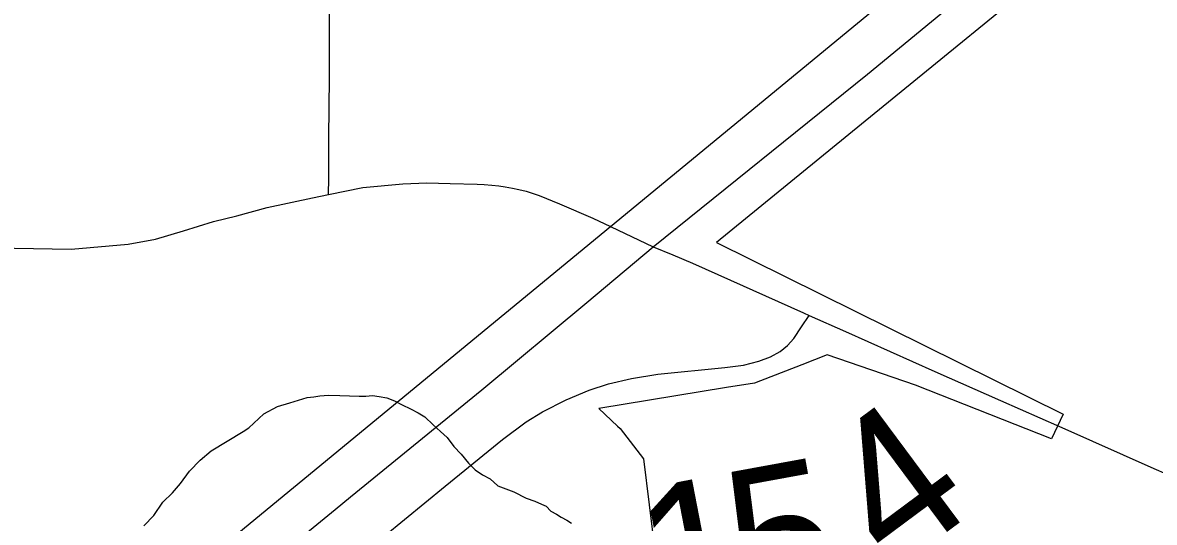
# Model space of a CAD drawing. Extents: x 2.4 to 73.1, y 4.5 to 25.6.
# Drawn here: x 47.6768 to 47.901, y 22.8338 to 22.9328 of the extents above; entities that cross this region are included whole.
import ezdxf

# ---------------------------------------------------------------- set-up
doc = ezdxf.new("R2010")
doc.units = 0
for name, color, linetype in [('GM_X_County_Road', 7, 'Continuous'), ('GM_X_Minor_River', 7, 'Continuous'), ('GM_X_Township_Road', 7, 'Continuous'), ('GM_X_Township_Road_Text', 7, 'Continuous'), ('GM_X_US_Route', 7, 'Continuous')]:
    doc.layers.add(name, color=color, linetype=linetype)

msp = doc.modelspace()

# ---------------------------------------------------------------- linework, layer by layer
at = {"layer": 'GM_X_County_Road'}
msp.add_lwpolyline([(47.92951, 22.98327), (47.84301, 22.91266), (47.81427, 22.8892), (47.88295, 22.85517), (47.88066, 22.8503), (47.85373, 22.86096), (47.83618, 22.86693), (47.83121, 22.86499), (47.82181, 22.86131), (47.81629, 22.86049), (47.79094, 22.85629), (47.79468, 22.85284), (47.79522, 22.85233), (47.79984, 22.84633), (47.80204, 22.8281)], dxfattribs=at)
at = {"layer": 'GM_X_Minor_River'}
msp.add_lwpolyline([(47.70083, 22.83309), (47.70278, 22.83513), (47.70456, 22.83775), (47.7065, 22.8396), (47.70807, 22.84146), (47.70984, 22.84388), (47.71199, 22.8461), (47.71412, 22.84795), (47.72049, 22.85178), (47.72164, 22.85251), (47.72262, 22.85343), (47.72456, 22.85528), (47.72726, 22.85673), (47.72974, 22.85743), (47.73147, 22.85795), (47.73319, 22.85848), (47.73452, 22.85863), (47.73567, 22.8588), (47.73738, 22.85894), (47.73966, 22.85889), (47.74155, 22.85884), (47.74345, 22.85879), (47.74478, 22.85876), (47.74612, 22.85891), (47.74744, 22.85869), (47.74895, 22.85846), (47.75046, 22.85785), (47.75196, 22.85706), (47.75365, 22.85625), (47.75515, 22.85546), (47.75645, 22.85466), (47.75812, 22.8531), (47.75961, 22.85173), (47.76091, 22.85056), (47.7622, 22.84882), (47.76368, 22.84726), (47.76515, 22.84552), (47.76645, 22.84415), (47.76794, 22.84317), (47.76944, 22.84237), (47.77093, 22.841), (47.77413, 22.83978), (47.77656, 22.83858), (47.77826, 22.83797), (47.77957, 22.83737), (47.78051, 22.83696), (47.78144, 22.83599), (47.78256, 22.83539), (47.7835, 22.8348), (47.78462, 22.8342), (47.78556, 22.83361)], dxfattribs=at)
at = {"layer": 'GM_X_Township_Road'}
msp.add_line((47.88272, 22.85256), (47.90092, 22.84444), dxfattribs=at)
for points in [[(47.73747, 22.91004), (47.7376, 22.92184), (47.73766, 22.9551), (47.73798, 22.99488), (47.73816, 23.00512), (47.73842, 23.00975), (47.73876, 23.01378), (47.73904, 23.01579), (47.73941, 23.01781), (47.73982, 23.01962), (47.74023, 23.02116), (47.74073, 23.02297), (47.74142, 23.02499), (47.74228, 23.02716), (47.74335, 23.02945), (47.74426, 23.0313), (47.74516, 23.03274), (47.74641, 23.0346), (47.74867, 23.03792), (47.75165, 23.04187), (47.76053, 23.05307), (47.76944, 23.06424), (47.77605, 23.07237)], [(47.73741, 22.89874), (47.73745, 22.90196), (47.73747, 22.91004)], [(47.73741, 22.89874), (47.74423, 22.90012), (47.75214, 22.90081), (47.75688, 22.90101), (47.76153, 22.90091), (47.76683, 22.90079), (47.76822, 22.90071), (47.76979, 22.90059), (47.77112, 22.90044), (47.77242, 22.90026), (47.77385, 22.89999), (47.77513, 22.89972), (47.77654, 22.89935), (47.77917, 22.89849), (47.7832, 22.89688), (47.78976, 22.89404), (47.79326, 22.89237), (47.80171, 22.88833), (47.8056, 22.88674)], [(47.66765, 22.88825), (47.68642, 22.88788), (47.69769, 22.88885), (47.70312, 22.88984), (47.70866, 22.89152), (47.71458, 22.8934), (47.71923, 22.89449), (47.72526, 22.89617), (47.73425, 22.89807), (47.73741, 22.89874)], [(47.8056, 22.88674), (47.8095, 22.88514), (47.8315, 22.87528), (47.83264, 22.87477)], [(47.73544, 22.82016), (47.74442, 22.8277), (47.76054, 22.84093), (47.77186, 22.85017), (47.77659, 22.8537), (47.77977, 22.85564), (47.78448, 22.85803), (47.78906, 22.85995), (47.7929, 22.86123), (47.79743, 22.86229), (47.80265, 22.86313), (47.81595, 22.86443), (47.81965, 22.86492), (47.82267, 22.86567), (47.82499, 22.86655), (47.82688, 22.86761), (47.82834, 22.86878), (47.82959, 22.87016), (47.83113, 22.87249), (47.83264, 22.87477)], [(47.83264, 22.87477), (47.83984, 22.87156), (47.85752, 22.86368), (47.87053, 22.85789), (47.88226, 22.85277), (47.88272, 22.85256)], [(47.90092, 22.84444), (47.90183, 22.84403), (47.90897, 22.84087), (47.90979, 22.84051), (47.91046, 22.84022)]]:
    msp.add_lwpolyline(points, dxfattribs=at)
at = {"layer": 'GM_X_US_Route'}
for points in [[(47.36905, 22.54351), (47.45597, 22.61475), (47.79326, 22.89237), (48.06192, 23.11358), (48.07622, 23.12575), (48.12981, 23.16882), (48.15711, 23.19085), (48.18012, 23.21009), (48.19607, 23.22324), (48.2061, 23.23081), (48.23092, 23.25152), (48.24556, 23.26369)], [(47.73869, 22.83628), (47.74178, 22.83881), (47.76778, 22.86004), (47.7886, 22.87732), (47.80171, 22.88833), (47.84419, 22.92257), (47.90129, 22.96962), (47.93181, 22.99468), (47.95153, 23.01082), (47.98029, 23.03459), (47.98426, 23.03767), (47.99072, 23.04268), (47.99547, 23.04663), (47.99613, 23.04698), (47.99673, 23.04738), (47.99759, 23.04808), (48.0075, 23.0562), (48.02327, 23.06883), (48.05134, 23.09196), (48.08007, 23.11575), (48.08544, 23.12014)], [(47.37628, 22.53853), (47.40911, 22.56548), (47.43797, 22.58912), (47.46101, 22.60808), (47.57383, 22.70092), (47.6238, 22.74196), (47.67803, 22.78663), (47.73869, 22.83628)]]:
    msp.add_lwpolyline(points, dxfattribs=at)

# ---------------------------------------------------------------- texts
at = {"layer": 'GM_X_Township_Road_Text'}
for s, rotation, p in [('4', 36.6135, (47.84937, 22.82399)), ('5', 10.3709, (47.81926, 22.81524)), ('1', 10.9583, (47.80215, 22.81193))]:
    msp.add_text(s, height=0.02841, rotation=rotation, dxfattribs=at).set_placement(p)

doc.saveas('drawing.dxf')
